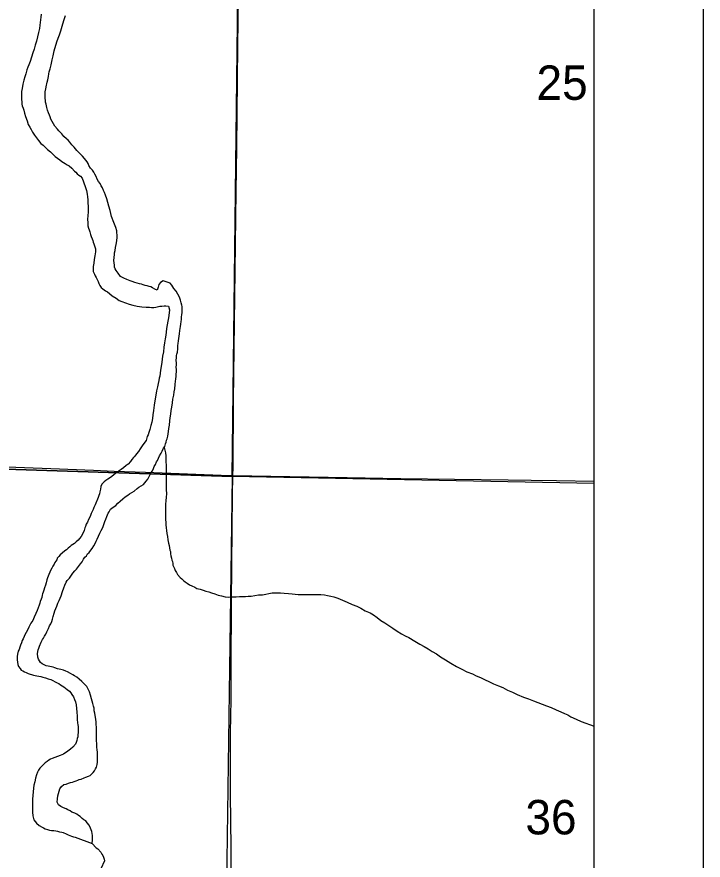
# Model space of a CAD drawing. Extents: x 0 to 68, y 0 to 52.9.
# Drawn here: x 30.696 to 31.501, y 18.289 to 19.279 of the extents above; entities that cross this region are included whole.
import ezdxf

# ---------------------------------------------------------------- set-up
doc = ezdxf.new("R2010")
doc.units = 0
for name, color, linetype in [('Default', 7, 'Continuous'), ('GM_X_Minor_River', 7, 'Continuous'), ('GM_X_Township_Road', 7, 'Continuous'), ('SH_Data', 7, 'Continuous')]:
    doc.layers.add(name, color=color, linetype=linetype)

msp = doc.modelspace()

# ---------------------------------------------------------------- linework, layer by layer
at = {"layer": 'Default'}
msp.add_line((31.37351, 14.1085), (31.37351, 20.86142), dxfattribs=at)
for points in [[(30.00948, 19.73638), (30.96017, 19.70511), (30.94882, 18.73956), (29.99411, 18.77052)], [(30.94882, 18.73956), (30.93544, 17.78161), (29.97127, 17.81445), (29.99411, 18.77052)]]:
    msp.add_lwpolyline(points, close=True, dxfattribs=at)
for points in [[(31.37351, 18.7314), (30.94882, 18.73956), (30.96017, 19.70511), (31.37351, 19.70071)], [(30.72497, 19.28207), (30.72456, 19.27877), (30.72415, 19.27547), (30.72374, 19.27254), (30.72334, 19.26924), (30.72292, 19.26521), (30.72176, 19.26082), (30.72059, 19.2557), (30.71942, 19.25057), (30.71789, 19.24582), (30.71672, 19.24106), (30.7152, 19.23668), (30.71366, 19.23156), (30.71176, 19.22645), (30.71023, 19.2228), (30.70909, 19.21987), (30.70795, 19.21695), (30.70756, 19.21512), (30.70679, 19.2122), (30.70564, 19.20854), (30.70449, 19.20452), (30.70332, 19.20013), (30.70253, 19.195), (30.70174, 19.19134), (30.7017, 19.18804), (30.70167, 19.18547), (30.70163, 19.18216), (30.70196, 19.17922), (30.70229, 19.17665), (30.70263, 19.17444), (30.7037, 19.17186), (30.70441, 19.16965), (30.70547, 19.16596), (30.70652, 19.16191), (30.7083, 19.15675), (30.70972, 19.1527), (30.71152, 19.14937), (30.71296, 19.14678), (30.71476, 19.14345), (30.71692, 19.14012), (30.71946, 19.13715), (30.72163, 19.13382), (30.72453, 19.13047), (30.72708, 19.12824), (30.72963, 19.126), (30.73217, 19.1234), (30.73581, 19.12041), (30.73836, 19.11781), (30.74127, 19.11521), (30.74418, 19.11296), (30.74673, 19.11109), (30.74892, 19.10923), (30.75111, 19.1081), (30.75294, 19.10697), (30.7555, 19.10547), (30.75769, 19.10398), (30.76097, 19.10136), (30.76387, 19.09802), (30.76569, 19.09653), (30.76714, 19.09467), (30.76896, 19.09318), (30.77079, 19.09206), (30.77296, 19.08946), (30.77652, 19.07987), (30.77793, 19.07508), (30.77899, 19.07103), (30.77931, 19.06772), (30.77964, 19.06404), (30.77959, 19.06037), (30.77991, 19.0567), (30.77987, 19.0534), (30.77982, 19.04973), (30.7794, 19.04569), (30.77935, 19.04129), (30.77967, 19.03761), (30.77962, 19.03358), (30.78032, 19.031), (30.78103, 19.02915), (30.78174, 19.02658), (30.78281, 19.02362), (30.78351, 19.02105), (30.78458, 19.01846), (30.78529, 19.01662)], [(30.73132, 19.1726), (30.73063, 19.17664), (30.72993, 19.17886), (30.72995, 19.18069), (30.72962, 19.18363), (30.72966, 19.1873), (30.72934, 19.19098), (30.73012, 19.19464), (30.73091, 19.19866), (30.7313, 19.20049), (30.73206, 19.20232), (30.73247, 19.20525), (30.73286, 19.20708), (30.73325, 19.20891), (30.73366, 19.21221), (30.73405, 19.21441), (30.7352, 19.21806), (30.73637, 19.22282), (30.73755, 19.22868), (30.73908, 19.23343), (30.74026, 19.23929), (30.74333, 19.24952), (30.74486, 19.25391), (30.74638, 19.25793), (30.74791, 19.26268), (30.74945, 19.26816), (30.75138, 19.27474), (30.75329, 19.28059)], [(30.88982, 18.92935), (30.89022, 18.93191), (30.89025, 18.93448), (30.89028, 18.93668), (30.89031, 18.93889), (30.88996, 18.94073), (30.88926, 18.9433), (30.8882, 18.94662), (30.88749, 18.94883), (30.88678, 18.95068), (30.88534, 18.95363), (30.88317, 18.95696), (30.88064, 18.9603), (30.87811, 18.96401), (30.8763, 18.96623), (30.87373, 18.967), (30.87153, 18.96776), (30.86787, 18.96928), (30.8649, 18.96712), (30.86303, 18.96494), (30.86226, 18.96165), (30.8611, 18.95799), (30.85818, 18.9595), (30.85562, 18.961), (30.85343, 18.96213), (30.85159, 18.96252), (30.84903, 18.96329), (30.84682, 18.96368), (30.84463, 18.96445), (30.84243, 18.96521), (30.84022, 18.96561), (30.83729, 18.96638), (30.83472, 18.96715), (30.83142, 18.96829), (30.82923, 18.96905), (30.8274, 18.96981), (30.8252, 18.97058), (30.8219, 18.97209), (30.82008, 18.97321), (30.81788, 18.97434), (30.81499, 18.97805), (30.81282, 18.98138), (30.81174, 18.98323), (30.81103, 18.98508), (30.81069, 18.98765), (30.81036, 18.99023), (30.81002, 18.9928), (30.81085, 19.00013), (30.81087, 19.00197), (30.81164, 19.00489), (30.81205, 19.00819), (30.81284, 19.01185), (30.81363, 19.01624), (30.81405, 19.02028), (30.81408, 19.02321), (30.81374, 19.02542), (30.81341, 19.02799), (30.81235, 19.03168), (30.81022, 19.03758), (30.80736, 19.04459), (30.80561, 19.05159), (30.8042, 19.05675), (30.80315, 19.06117), (30.80173, 19.06522), (30.80032, 19.06964), (30.79925, 19.07296), (30.79781, 19.07518), (30.79674, 19.07814), (30.7953, 19.08072), (30.79386, 19.08331), (30.79206, 19.0859), (30.79062, 19.08849), (30.78918, 19.09145), (30.78775, 19.0944), (30.78667, 19.09662), (30.78486, 19.09885), (30.78268, 19.10144), (30.78088, 19.10441), (30.77981, 19.10699), (30.77873, 19.10884), (30.77728, 19.11069), (30.77583, 19.11291), (30.77329, 19.11552), (30.77038, 19.11849), (30.76675, 19.12221), (30.76349, 19.12592), (30.76095, 19.12889), (30.75841, 19.13186), (30.7566, 19.13409), (30.75441, 19.13595), (30.7515, 19.13856), (30.74896, 19.14153), (30.74569, 19.14524), (30.74388, 19.14711), (30.74098, 19.15081), (30.7363, 19.15895), (30.73523, 19.16153), (30.73452, 19.16375), (30.73345, 19.16633), (30.73238, 19.16928), (30.73132, 19.1726)], [(30.78529, 19.01662), (30.786, 19.0144), (30.78672, 19.01256), (30.78777, 19.00888), (30.78848, 19.00667), (30.78844, 19.00336), (30.78764, 18.9986), (30.78685, 18.99421), (30.78643, 18.98981), (30.78601, 18.98577), (30.78597, 18.98247), (30.78594, 18.98027), (30.78737, 18.97695), (30.78808, 18.9751), (30.78953, 18.97288), (30.7906, 18.97066), (30.79168, 18.96845), (30.79238, 18.96587), (30.79383, 18.96365), (30.79527, 18.96143), (30.79709, 18.95957), (30.80037, 18.95732), (30.80257, 18.95619), (30.80512, 18.95432), (30.80802, 18.95135), (30.81278, 18.94872), (30.81642, 18.9461), (30.81935, 18.94496), (30.82815, 18.94191), (30.83218, 18.94075), (30.83732, 18.93958), (30.84283, 18.93878), (30.84798, 18.93834), (30.85202, 18.93829), (30.85423, 18.93789), (30.85717, 18.93785), (30.85938, 18.93819), (30.86234, 18.93889), (30.86418, 18.93923), (30.86639, 18.93957), (30.86897, 18.9399), (30.87118, 18.93987), (30.87412, 18.93946), (30.87554, 18.93504), (30.87512, 18.93138), (30.87432, 18.92588), (30.87353, 18.92185), (30.87274, 18.91746), (30.87195, 18.91307), (30.87153, 18.90903), (30.87111, 18.90537), (30.87032, 18.90097), (30.86953, 18.89621), (30.86873, 18.89109), (30.86829, 18.88595), (30.86713, 18.88083), (30.8663, 18.8735), (30.8655, 18.86873), (30.86471, 18.86434), (30.8643, 18.86068), (30.86389, 18.85738), (30.86312, 18.85482), (30.86272, 18.85225), (30.86193, 18.84859), (30.86115, 18.84457), (30.85998, 18.83981), (30.85757, 18.82332), (30.85716, 18.82002), (30.85675, 18.81673), (30.85595, 18.81196), (30.85553, 18.80757), (30.85474, 18.80317), (30.85358, 18.79915), (30.85242, 18.79476), (30.85127, 18.79111), (30.8505, 18.78855), (30.84937, 18.78636), (30.84821, 18.7816), (30.84522, 18.77834), (30.84335, 18.77542), (30.84109, 18.77179), (30.83885, 18.76888), (30.8366, 18.76597), (30.83473, 18.76342), (30.83323, 18.76161), (30.83137, 18.75943), (30.82949, 18.75689), (30.82688, 18.75398), (30.82465, 18.75218), (30.82131, 18.74965), (30.81871, 18.74785), (30.81648, 18.74605), (30.81425, 18.74461), (30.81202, 18.7428), (30.81016, 18.74136), (30.80793, 18.73955), (30.80607, 18.73811), (30.8031, 18.73631), (30.80088, 18.73487), (30.79865, 18.73307), (30.79604, 18.73053)], [(30.77093, 18.63689), (30.77281, 18.63944), (30.77468, 18.64235), (30.77619, 18.6449), (30.77805, 18.64634), (30.77918, 18.64853), (30.78104, 18.65034), (30.78291, 18.65289), (30.78478, 18.65507), (30.78666, 18.65798), (30.78817, 18.66089), (30.7893, 18.66345), (30.79044, 18.666), (30.79384, 18.67293), (30.79535, 18.67622), (30.79724, 18.67949), (30.79838, 18.68315), (30.79953, 18.68644), (30.80067, 18.68936), (30.80182, 18.69265), (30.80333, 18.6963), (30.80446, 18.69812), (30.80634, 18.70103), (30.80932, 18.70356), (30.81228, 18.70536), (30.8149, 18.70826), (30.8175, 18.71043), (30.82048, 18.71333), (30.82345, 18.71549), (30.82642, 18.71765), (30.82865, 18.71909), (30.83124, 18.72052), (30.83384, 18.72233), (30.83756, 18.72521), (30.83942, 18.72702), (30.84202, 18.72846), (30.84498, 18.73025), (30.84798, 18.73389), (30.84985, 18.73643), (30.85172, 18.73934), (30.85286, 18.7419), (30.85399, 18.74408), (30.85549, 18.74627), (30.85663, 18.74882), (30.85739, 18.75101), (30.85889, 18.75356), (30.86004, 18.75649), (30.86116, 18.75831), (30.86267, 18.76086), (30.86381, 18.76378), (30.86569, 18.76669), (30.86682, 18.76924), (30.86834, 18.77253), (30.86984, 18.77471), (30.87061, 18.77764), (30.87137, 18.77983), (30.87177, 18.78202), (30.87253, 18.78385), (30.8733, 18.78678), (30.8737, 18.78934), (30.8741, 18.79227), (30.87452, 18.79594), (30.8753, 18.7996), (30.87573, 18.80473), (30.87615, 18.8084), (30.87694, 18.81242), (30.87736, 18.81682), (30.87815, 18.82085), (30.87895, 18.82598), (30.87937, 18.83038), (30.88053, 18.83477), (30.88095, 18.8388), (30.88173, 18.84246), (30.88216, 18.84759), (30.88258, 18.85126), (30.88298, 18.85382), (30.88302, 18.85713), (30.88305, 18.85969), (30.88345, 18.86226), (30.88349, 18.86483), (30.88316, 18.86814), (30.88355, 18.86997), (30.88358, 18.87253), (30.88326, 18.87584), (30.88366, 18.87877), (30.88369, 18.88134), (30.88408, 18.88317), (30.88485, 18.88537), (30.88527, 18.8894), (30.88531, 18.89307), (30.88571, 18.89563), (30.88612, 18.89856), (30.88696, 18.907), (30.88737, 18.91066), (30.88778, 18.91322), (30.88817, 18.91542), (30.88858, 18.91835), (30.88898, 18.92128), (30.88938, 18.92385), (30.88942, 18.92678), (30.88982, 18.92935)], [(30.79604, 18.73053), (30.7949, 18.72761), (30.79449, 18.72468), (30.79371, 18.72139), (30.79332, 18.71919), (30.79255, 18.717), (30.79179, 18.7148), (30.788, 18.70604), (30.78649, 18.70313), (30.78572, 18.70057), (30.78459, 18.69838), (30.78346, 18.69583), (30.78231, 18.69254), (30.78042, 18.68889), (30.77928, 18.68597), (30.77778, 18.68342), (30.77701, 18.68086), (30.77625, 18.67904), (30.77511, 18.67612), (30.77397, 18.67319), (30.77171, 18.66919), (30.76984, 18.66664), (30.76834, 18.66483), (30.76574, 18.66266), (30.76387, 18.66085), (30.76202, 18.65977), (30.76016, 18.65833), (30.75831, 18.65688), (30.75645, 18.65544), (30.75458, 18.65326), (30.75273, 18.65218), (30.74937, 18.64929), (30.74714, 18.64749), (30.74565, 18.64567), (30.74378, 18.64349), (30.74302, 18.64167), (30.74077, 18.63839), (30.74001, 18.63657), (30.73851, 18.63402), (30.73738, 18.63183), (30.73587, 18.62928), (30.73511, 18.62709), (30.73397, 18.62453), (30.73208, 18.62052), (30.73132, 18.61796), (30.73054, 18.61467), (30.72976, 18.61174), (30.72862, 18.60882), (30.72785, 18.60589), (30.72709, 18.6037), (30.72633, 18.60188), (30.72594, 18.60005), (30.72554, 18.59748), (30.72477, 18.59529), (30.72363, 18.59274), (30.72325, 18.59091), (30.72248, 18.58835), (30.72134, 18.58543), (30.72019, 18.58214), (30.71867, 18.57848), (30.71678, 18.57447), (30.71489, 18.57046), (30.71264, 18.56719), (30.71151, 18.565), (30.71037, 18.56244), (30.70886, 18.55916), (30.70735, 18.55624), (30.70585, 18.55369), (30.70471, 18.55151), (30.70358, 18.54895), (30.70245, 18.54676), (30.70168, 18.5442), (30.70054, 18.54165), (30.69977, 18.53909), (30.699, 18.53653), (30.69787, 18.53435), (30.69709, 18.53105), (30.69669, 18.52812), (30.69667, 18.52629), (30.69664, 18.52408), (30.69698, 18.52151), (30.69731, 18.51894), (30.69838, 18.51635), (30.70019, 18.51413), (30.70127, 18.51228), (30.70347, 18.51115), (30.70529, 18.51002), (30.70713, 18.50926), (30.70969, 18.50813), (30.71592, 18.50621), (30.71776, 18.50582), (30.71959, 18.50543), (30.72216, 18.50503), (30.72436, 18.50463), (30.72693, 18.50386), (30.72987, 18.50309), (30.73316, 18.50195), (30.7361, 18.50117), (30.73866, 18.50004), (30.74122, 18.49853), (30.74341, 18.49741)], [(30.76773, 18.38293), (30.76958, 18.38364), (30.7718, 18.38434), (30.77513, 18.38577), (30.77735, 18.38647), (30.7803, 18.38753), (30.78216, 18.38861), (30.78401, 18.39006), (30.78588, 18.39187), (30.78738, 18.39405), (30.78851, 18.39624), (30.78964, 18.39842), (30.79041, 18.40135), (30.79082, 18.40428), (30.79086, 18.40722), (30.79089, 18.41015), (30.79093, 18.41272), (30.79097, 18.41603), (30.79063, 18.4186), (30.7903, 18.42154), (30.79033, 18.42374), (30.78999, 18.42632), (30.78966, 18.42889), (30.78969, 18.43109), (30.78972, 18.43403), (30.78975, 18.4366), (30.78979, 18.43917), (30.78982, 18.4421), (30.78986, 18.44504), (30.78953, 18.44834), (30.7892, 18.45129), (30.78887, 18.45423), (30.78786, 18.46158), (30.78716, 18.46453), (30.78683, 18.46747), (30.78612, 18.46968), (30.78543, 18.47299), (30.78473, 18.47557), (30.78403, 18.47852), (30.78261, 18.48294), (30.78155, 18.48663), (30.78048, 18.48921), (30.77832, 18.49291), (30.77578, 18.49551), (30.77251, 18.49886), (30.76959, 18.50147), (30.76668, 18.50371), (30.76376, 18.50558), (30.76193, 18.50671), (30.75937, 18.50821), (30.75572, 18.51009), (30.75389, 18.51085), (30.75096, 18.51199), (30.74802, 18.51276), (30.74398, 18.51355), (30.74105, 18.51469), (30.73885, 18.51545), (30.73702, 18.51584), (30.73482, 18.51624), (30.73299, 18.517), (30.73078, 18.51739), (30.72822, 18.51853), (30.72603, 18.51966), (30.7242, 18.52115), (30.72167, 18.52486), (30.72097, 18.52743), (30.72066, 18.53184), (30.72145, 18.53587), (30.72221, 18.53806), (30.72298, 18.54025), (30.72487, 18.545), (30.72638, 18.54792), (30.72751, 18.54974), (30.72864, 18.55193), (30.73015, 18.55447), (30.73165, 18.55703), (30.73354, 18.56104), (30.73468, 18.56396), (30.73619, 18.56651), (30.73732, 18.56906), (30.7381, 18.57199), (30.73887, 18.57528), (30.74002, 18.57894), (30.7408, 18.58186), (30.74193, 18.58442), (30.74307, 18.58734), (30.74422, 18.59063), (30.7461, 18.59391), (30.74838, 18.59938), (30.74992, 18.6045), (30.75144, 18.60889), (30.75258, 18.61181), (30.7541, 18.61546), (30.75523, 18.61728), (30.75821, 18.62018), (30.76046, 18.62345), (30.76197, 18.626), (30.76421, 18.62854), (30.76644, 18.63071), (30.76868, 18.63362), (30.77093, 18.63689)], [(30.74341, 18.49741), (30.74561, 18.49628), (30.74743, 18.49478), (30.74962, 18.49365), (30.75145, 18.49253), (30.75546, 18.48954), (30.75801, 18.4873), (30.75945, 18.48545), (30.7609, 18.48359), (30.76271, 18.48063), (30.76377, 18.47768), (30.76521, 18.4751), (30.7659, 18.47142), (30.76622, 18.46701), (30.76653, 18.46296), (30.76721, 18.45818), (30.76716, 18.45415), (30.76748, 18.45047), (30.76782, 18.4479), (30.76816, 18.44606), (30.76811, 18.44202), (30.76807, 18.43908), (30.76803, 18.43615), (30.76801, 18.43395), (30.76724, 18.43175), (30.76685, 18.42956), (30.76571, 18.42737), (30.76495, 18.42518), (30.76196, 18.42155), (30.75936, 18.41938), (30.75601, 18.41685), (30.75119, 18.41361), (30.74712, 18.41183), (30.73787, 18.40828), (30.73566, 18.40758), (30.7338, 18.4065), (30.73194, 18.40506), (30.72971, 18.40325), (30.72748, 18.40144), (30.72561, 18.39927), (30.72338, 18.39709), (30.72151, 18.39492), (30.72037, 18.39236), (30.71923, 18.38907), (30.71808, 18.38542), (30.71729, 18.38102), (30.71613, 18.377), (30.71572, 18.3737), (30.7153, 18.3693), (30.71487, 18.36491), (30.71482, 18.36087), (30.71476, 18.3561), (30.71472, 18.35243), (30.71467, 18.34912), (30.71463, 18.34545), (30.71494, 18.34105), (30.71564, 18.3381), (30.71635, 18.33625), (30.71925, 18.33255), (30.72253, 18.32993), (30.72581, 18.32769), (30.72764, 18.32693), (30.72947, 18.3258), (30.7324, 18.32503), (30.7346, 18.32427), (30.73681, 18.32387), (30.73975, 18.32383), (30.74195, 18.32344), (30.74416, 18.32304), (30.74635, 18.32228), (30.74893, 18.32188), (30.75076, 18.32149), (30.75406, 18.31997), (30.75662, 18.31884), (30.75845, 18.31808), (30.76028, 18.31732), (30.76285, 18.31655), (30.76468, 18.31616), (30.78483, 18.30856)], [(30.78483, 18.30856), (30.78525, 18.31296), (30.78495, 18.3181), (30.78461, 18.32031), (30.78427, 18.32288), (30.78285, 18.32657), (30.78105, 18.33026), (30.77888, 18.33286), (30.77707, 18.33545), (30.77488, 18.33659), (30.77305, 18.33808), (30.77051, 18.34031), (30.76868, 18.34144), (30.76686, 18.34293), (30.7643, 18.34407), (30.761, 18.34558), (30.75881, 18.34707), (30.75625, 18.34821), (30.75406, 18.34934), (30.75113, 18.35048), (30.74783, 18.35199), (30.74528, 18.35386), (30.74348, 18.35719), (30.7439, 18.36122), (30.74431, 18.36452), (30.74663, 18.37293), (30.74887, 18.37547), (30.75147, 18.378), (30.75406, 18.37834), (30.75701, 18.3794), (30.75923, 18.3801), (30.76145, 18.38081), (30.76366, 18.38151), (30.76588, 18.38222), (30.76773, 18.38293)], [(30.78483, 18.30856), (30.78918, 18.30373), (30.79137, 18.30223), (30.79464, 18.29852), (30.79608, 18.29629), (30.79716, 18.29445), (30.79787, 18.2926), (30.79858, 18.29039), (30.79929, 18.28818), (30.79487, 18.27883)]]:
    msp.add_lwpolyline(points, dxfattribs=at)
at = {"layer": 'GM_X_Minor_River'}
for points in [[(30.86906, 18.77359), (30.87085, 18.76735), (30.87117, 18.76368), (30.87114, 18.76111), (30.87111, 18.75891), (30.87107, 18.75597), (30.87141, 18.7534), (30.87135, 18.74863), (30.87129, 18.74422), (30.8716, 18.73945), (30.87153, 18.73431), (30.87147, 18.72954), (30.8714, 18.72403), (30.87171, 18.71926), (30.87166, 18.71522), (30.87124, 18.71082), (30.87082, 18.70679), (30.87076, 18.70239), (30.8707, 18.69761), (30.87063, 18.69174), (30.87125, 18.68256), (30.87223, 18.67263), (30.87292, 18.66895), (30.8736, 18.66491), (30.87429, 18.66123), (30.87499, 18.65828), (30.87533, 18.65571), (30.87566, 18.65313), (30.87638, 18.65129), (30.87671, 18.64872), (30.87705, 18.64614), (30.87775, 18.64356), (30.87809, 18.64135), (30.8788, 18.63951), (30.87914, 18.63731), (30.87949, 18.63546), (30.8802, 18.63362), (30.88128, 18.6314), (30.88198, 18.62919), (30.88342, 18.6266), (30.88487, 18.62438), (30.88777, 18.62104), (30.88995, 18.61918), (30.89177, 18.61732), (30.89396, 18.61582), (30.89615, 18.61432), (30.8987, 18.61245), (30.90163, 18.61095), (30.90492, 18.60943), (30.90748, 18.60793), (30.91152, 18.60715), (30.91482, 18.606), (30.91811, 18.60486), (30.92142, 18.60408), (30.92471, 18.60293), (30.92875, 18.60178), (30.93241, 18.60026), (30.93645, 18.59948), (30.94085, 18.59832), (30.94489, 18.5979), (30.94858, 18.59822), (30.95373, 18.59815), (30.95741, 18.59847), (30.96109, 18.59842), (30.96441, 18.59874), (30.96773, 18.59907), (30.9714, 18.59902), (30.97546, 18.5997), (30.97989, 18.60037), (30.98431, 18.60068), (30.99574, 18.60273), (31.00127, 18.60303), (31.00568, 18.60297), (31.01009, 18.60255), (31.01487, 18.60211), (31.01928, 18.60169), (31.02296, 18.60128), (31.02626, 18.60086), (31.03031, 18.60081), (31.0351, 18.60075), (31.04099, 18.60104), (31.04688, 18.60096), (31.05313, 18.60088), (31.05717, 18.60046), (31.06084, 18.59968), (31.06452, 18.59889), (31.06819, 18.59811), (31.07295, 18.59658), (31.07844, 18.5943), (31.08394, 18.59203), (31.08979, 18.58938), (31.09528, 18.58711), (31.10004, 18.58484), (31.10515, 18.58184), (31.11064, 18.57956), (31.11466, 18.57694), (31.11904, 18.57395), (31.12341, 18.57059), (31.12816, 18.56759), (31.1329, 18.56459), (31.13728, 18.5616)], [(31.13728, 18.5616), (31.14239, 18.55786), (31.1475, 18.55485), (31.15189, 18.55259), (31.15628, 18.55033), (31.16322, 18.54621), (31.16906, 18.54282), (31.17418, 18.53982), (31.17893, 18.53719), (31.18368, 18.53419), (31.18879, 18.53119), (31.19353, 18.52782), (31.19937, 18.52407), (31.20558, 18.52032), (31.21216, 18.51656), (31.21837, 18.51318), (31.22422, 18.51017), (31.23082, 18.50788), (31.23521, 18.50561), (31.24033, 18.50335), (31.25533, 18.49618), (31.26119, 18.4939), (31.26631, 18.49162), (31.27179, 18.48862), (31.27765, 18.48634), (31.28314, 18.4837), (31.29083, 18.48029), (31.29669, 18.47838), (31.30255, 18.4761), (31.30768, 18.4742), (31.31244, 18.4723), (31.31757, 18.4704), (31.32306, 18.46812), (31.32891, 18.46548), (31.3344, 18.4632), (31.3388, 18.46131), (31.34282, 18.45979), (31.3461, 18.45717), (31.3527, 18.45452), (31.35818, 18.45188), (31.37351, 18.44656)]]:
    msp.add_lwpolyline(points, dxfattribs=at)
at = {"layer": 'GM_X_Township_Road'}
for points in [[(30.94983, 18.74054), (30.95004, 18.75022), (30.95064, 18.82821), (30.95251, 18.9812), (30.95372, 19.07419), (30.95434, 19.12518), (30.95573, 19.24517), (30.95726, 19.35916), (30.95784, 19.41915), (30.95894, 19.57214), (30.95899, 19.64414), (30.95965, 19.7063)], [(30.48856, 18.75712), (30.53238, 18.7557), (30.57132, 18.75425), (30.64326, 18.75225), (30.73613, 18.74898), (30.78622, 18.74704), (30.8105, 18.7459), (30.84708, 18.74461), (30.94583, 18.74062), (30.94983, 18.74054)], [(30.9476, 18.26042), (30.94768, 18.30354), (30.94715, 18.36654), (30.94684, 18.39953), (30.94707, 18.43853), (30.9477, 18.47751), (30.94757, 18.51642), (30.94825, 18.59125), (30.94905, 18.67824), (30.94934, 18.71724), (30.94983, 18.74054)], [(30.94983, 18.74054), (31.08375, 18.73843), (31.1467, 18.73725), (31.27262, 18.73556), (31.2996, 18.73526), (31.32956, 18.7346), (31.37351, 18.73396)]]:
    msp.add_lwpolyline(points, dxfattribs=at)
at = {"layer": 'SH_Data'}
msp.add_line((31.50146, 21), (31.50146, 14), dxfattribs=at)

# ---------------------------------------------------------------- texts
at = {"layer": 'Default'}
for s, p in [('25', (31.30595, 19.18156)), ('36', (31.29293, 18.31936))]:
    msp.add_text(s, height=0.040379, rotation=0.00001, dxfattribs=at).set_placement(p)

doc.saveas('drawing.dxf')
